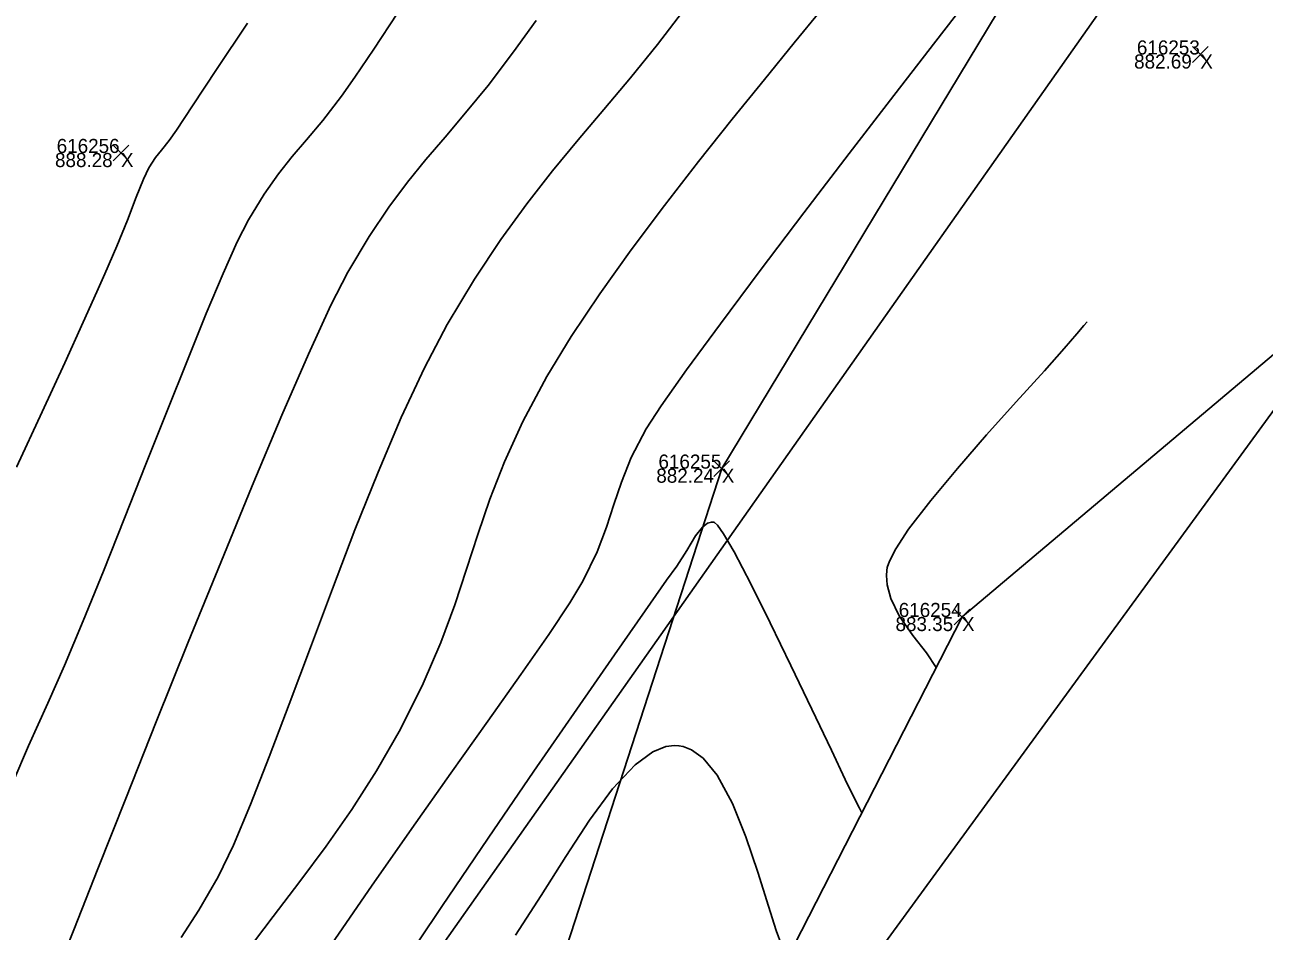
# Model space of a CAD drawing. Extents: x 1957117 to 1971063, y 701601 to 715861.
# Drawn here: x 1963795.31 to 1963826.08, y 707169.72 to 707192.23 of the extents above; entities that cross this region are included whole.
import ezdxf

# ---------------------------------------------------------------- set-up
doc = ezdxf.new("R2010")
doc.units = 0
for name, color, linetype in [('AP_X_Lights', 7, 'Continuous'), ('DT_X_Break_Line', 7, 'Continuous'), ('DT_X_Contour_Major', 7, 'Continuous'), ('DT_X_Contour_Minor', 7, 'Continuous'), ('DT_X_TIN_Hull', 7, 'Continuous'), ('GE_P_CL_50', 7, 'Continuous'), ('PM_P_Cells', 7, 'Continuous'), ('PV_P_Shoulder', 7, 'Continuous'), ('RS_Raster1', 7, 'Continuous'), ('RW_X_Esmt_RR', 7, 'Continuous'), ('SC_Scratch1', 7, 'Continuous'), ('SC_Shading5', 7, 'Continuous')]:
    doc.layers.add(name, color=color, linetype=linetype)

msp = doc.modelspace()

# ---------------------------------------------------------------- linework, layer by layer
at = {"layer": 'AP_X_Lights'}
for p, q in [((1963824.298, 707191.298), (1963824.686, 707191.688)), ((1963824.298, 707191.688), (1963824.686, 707191.298)), ((1963797.501, 707188.852), (1963797.889, 707189.242)), ((1963797.501, 707189.242), (1963797.889, 707188.852)), ((1963812.419, 707181.013), (1963812.807, 707181.403)), ((1963812.419, 707181.403), (1963812.807, 707181.013)), ((1963818.383, 707177.329), (1963818.771, 707177.719)), ((1963818.383, 707177.719), (1963818.771, 707177.329))]:
    msp.add_line(p, q, dxfattribs=at)
at = {"layer": 'DT_X_Break_Line'}
msp.add_lwpolyline([(1963899.517, 707277.373), (1963869.26, 707237.602), (1963831.235, 707203.335), (1963820.965, 707195.035), (1963812.613, 707181.208), (1963805.672, 707159.836), (1963786.526, 707112.387), (1963762.238, 707069.027), (1963734.112, 707027.99), (1963699.007, 706991.28), (1963670.32, 706952.909), (1963630.02, 706918.565), (1963614.237, 706899.512), (1963608.708, 706874.267)], dxfattribs=at)
at = {"layer": 'DT_X_Contour_Major'}
msp.add_lwpolyline([(1963811.719, 707192.656), (1963811.019, 707191.742), (1963810.343, 707190.91), (1963809.687, 707190.13), (1963809.044, 707189.37), (1963808.407, 707188.6), (1963807.77, 707187.787), (1963807.127, 707186.902), (1963806.471, 707185.914), (1963805.796, 707184.79), (1963805.229, 707183.713), (1963804.654, 707182.477), (1963804.078, 707181.122), (1963803.506, 707179.692), (1963802.944, 707178.227), (1963802.398, 707176.77), (1963801.874, 707175.363), (1963801.376, 707174.047), (1963800.912, 707172.864), (1963800.487, 707171.857), (1963800.106, 707171.068), (1963799.633, 707170.242), (1963799.187, 707169.566)], dxfattribs=at)
msp.add_lwpolyline([(1963811.719, 707192.656), (1963811.019, 707191.742), (1963810.343, 707190.91), (1963809.687, 707190.13), (1963809.044, 707189.37), (1963808.407, 707188.6), (1963807.77, 707187.787), (1963807.127, 707186.902), (1963806.471, 707185.914), (1963805.796, 707184.79), (1963805.229, 707183.713), (1963804.654, 707182.477), (1963804.078, 707181.122), (1963803.506, 707179.692), (1963802.944, 707178.227), (1963802.398, 707176.77), (1963801.874, 707175.363), (1963801.376, 707174.047), (1963800.912, 707172.864), (1963800.487, 707171.857), (1963800.106, 707171.068), (1963799.633, 707170.242), (1963799.187, 707169.566)], dxfattribs=at)
at = {"layer": 'DT_X_Contour_Minor'}
for points in [[(1963818.836, 707193.006), (1963817.923, 707191.824), (1963816.885, 707190.476), (1963815.776, 707189.031), (1963814.652, 707187.557), (1963813.568, 707186.125), (1963812.579, 707184.803), (1963811.74, 707183.662), (1963811.107, 707182.769), (1963810.734, 707182.195), (1963810.366, 707181.482), (1963810.119, 707180.873), (1963809.934, 707180.315), (1963809.752, 707179.755), (1963809.516, 707179.139), (1963809.166, 707178.413), (1963808.841, 707177.877), (1963808.315, 707177.092), (1963807.624, 707176.098), (1963806.804, 707174.937), (1963805.889, 707173.647), (1963804.915, 707172.269), (1963803.917, 707170.843), (1963802.931, 707169.409)], [(1963818.836, 707193.006), (1963817.923, 707191.824), (1963816.885, 707190.476), (1963815.776, 707189.031), (1963814.652, 707187.557), (1963813.568, 707186.125), (1963812.579, 707184.803), (1963811.74, 707183.662), (1963811.107, 707182.769), (1963810.734, 707182.195), (1963810.366, 707181.482), (1963810.119, 707180.873), (1963809.934, 707180.315), (1963809.752, 707179.755), (1963809.516, 707179.139), (1963809.166, 707178.413), (1963808.841, 707177.877), (1963808.315, 707177.092), (1963807.624, 707176.098), (1963806.804, 707174.937), (1963805.889, 707173.647), (1963804.915, 707172.269), (1963803.917, 707170.843), (1963802.931, 707169.409)], [(1963804.564, 707192.521), (1963803.971, 707191.627), (1963803.501, 707190.926), (1963803.171, 707190.456), (1963802.705, 707189.854), (1963802.306, 707189.377), (1963801.948, 707188.958), (1963801.605, 707188.53), (1963801.25, 707188.028), (1963800.858, 707187.385), (1963800.584, 707186.843), (1963800.231, 707186.052), (1963799.814, 707185.057), (1963799.346, 707183.905), (1963798.842, 707182.644), (1963798.317, 707181.319), (1963797.785, 707179.978), (1963797.261, 707178.666), (1963796.759, 707177.432), (1963796.294, 707176.322), (1963795.881, 707175.381), (1963795.404, 707174.321), (1963795.008, 707173.417)], [(1963804.564, 707192.521), (1963803.971, 707191.627), (1963803.501, 707190.926), (1963803.171, 707190.456), (1963802.705, 707189.854), (1963802.306, 707189.377), (1963801.948, 707188.958), (1963801.605, 707188.53), (1963801.25, 707188.028), (1963800.858, 707187.385), (1963800.584, 707186.843), (1963800.231, 707186.052), (1963799.814, 707185.057), (1963799.346, 707183.905), (1963798.842, 707182.644), (1963798.317, 707181.319), (1963797.785, 707179.978), (1963797.261, 707178.666), (1963796.759, 707177.432), (1963796.294, 707176.322), (1963795.881, 707175.381), (1963795.404, 707174.321), (1963795.008, 707173.417)], [(1963808.001, 707192.336), (1963807.445, 707191.556), (1963806.81, 707190.727), (1963806.248, 707190.04), (1963805.741, 707189.443), (1963805.268, 707188.888), (1963804.81, 707188.324), (1963804.347, 707187.703), (1963803.859, 707186.974), (1963803.327, 707186.088), (1963802.906, 707185.264), (1963802.351, 707184.055), (1963801.691, 707182.536), (1963800.956, 707180.785), (1963800.172, 707178.88), (1963799.368, 707176.899), (1963798.573, 707174.919), (1963797.815, 707173.017), (1963797.123, 707171.271), (1963796.524, 707169.758), (1963796.048, 707168.556)], [(1963808.001, 707192.336), (1963807.445, 707191.556), (1963806.81, 707190.727), (1963806.248, 707190.04), (1963805.741, 707189.443), (1963805.268, 707188.888), (1963804.81, 707188.324), (1963804.347, 707187.703), (1963803.859, 707186.974), (1963803.327, 707186.088), (1963802.906, 707185.264), (1963802.351, 707184.055), (1963801.691, 707182.536), (1963800.956, 707180.785), (1963800.172, 707178.88), (1963799.368, 707176.899), (1963798.573, 707174.919), (1963797.815, 707173.017), (1963797.123, 707171.271), (1963796.524, 707169.758), (1963796.048, 707168.556)], [(1963815.063, 707192.58), (1963814.411, 707191.782), (1963813.671, 707190.876), (1963812.87, 707189.885), (1963812.033, 707188.834), (1963811.189, 707187.746), (1963810.363, 707186.643), (1963809.583, 707185.552), (1963808.874, 707184.493), (1963808.265, 707183.493), (1963807.672, 707182.38), (1963807.214, 707181.378), (1963806.854, 707180.453), (1963806.554, 707179.574), (1963806.276, 707178.709), (1963805.983, 707177.825), (1963805.637, 707176.89), (1963805.201, 707175.873), (1963804.636, 707174.74), (1963804.044, 707173.704), (1963803.425, 707172.742), (1963802.787, 707171.832), (1963802.134, 707170.953), (1963801.472, 707170.084), (1963800.806, 707169.202)], [(1963815.063, 707192.58), (1963814.411, 707191.782), (1963813.671, 707190.876), (1963812.87, 707189.885), (1963812.033, 707188.834), (1963811.189, 707187.746), (1963810.363, 707186.643), (1963809.583, 707185.552), (1963808.874, 707184.493), (1963808.265, 707183.493), (1963807.672, 707182.38), (1963807.214, 707181.378), (1963806.854, 707180.453), (1963806.554, 707179.574), (1963806.276, 707178.709), (1963805.983, 707177.825), (1963805.637, 707176.89), (1963805.201, 707175.873), (1963804.636, 707174.74), (1963804.044, 707173.704), (1963803.425, 707172.742), (1963802.787, 707171.832), (1963802.134, 707170.953), (1963801.472, 707170.084), (1963800.806, 707169.202)], [(1963795.101, 707181.243), (1963795.742, 707182.622), (1963796.298, 707183.837), (1963796.754, 707184.844), (1963797.093, 707185.597), (1963797.297, 707186.049), (1963797.595, 707186.734), (1963797.855, 707187.38), (1963798.076, 707187.948), (1963798.255, 707188.395), (1963798.389, 707188.682), (1963798.553, 707188.934), (1963798.706, 707189.119), (1963798.896, 707189.356), (1963799.071, 707189.616), (1963799.472, 707190.222), (1963800.07, 707191.123), (1963800.834, 707192.267)], [(1963795.101, 707181.243), (1963795.742, 707182.622), (1963796.298, 707183.837), (1963796.754, 707184.844), (1963797.093, 707185.597), (1963797.297, 707186.049), (1963797.595, 707186.734), (1963797.855, 707187.38), (1963798.076, 707187.948), (1963798.255, 707188.395), (1963798.389, 707188.682), (1963798.553, 707188.934), (1963798.706, 707189.119), (1963798.896, 707189.356), (1963799.071, 707189.616), (1963799.472, 707190.222), (1963800.07, 707191.123), (1963800.834, 707192.267)], [(1963821.682, 707184.857), (1963821.605, 707184.762), (1963821.428, 707184.552), (1963821.114, 707184.191), (1963820.621, 707183.639), (1963819.925, 707182.868), (1963819.188, 707182.045), (1963818.462, 707181.215), (1963817.799, 707180.42), (1963817.251, 707179.703), (1963816.931, 707179.215), (1963816.777, 707178.914), (1963816.721, 707178.749), (1963816.709, 707178.678), (1963816.702, 707178.558), (1963816.719, 707178.323), (1963816.808, 707177.982), (1963817.018, 707177.552), (1963817.356, 707177.061), (1963817.694, 707176.63), (1963817.936, 707176.271)], [(1963821.682, 707184.857), (1963821.605, 707184.762), (1963821.428, 707184.552), (1963821.114, 707184.191), (1963820.621, 707183.639), (1963819.925, 707182.868), (1963819.188, 707182.045), (1963818.462, 707181.215), (1963817.799, 707180.42), (1963817.251, 707179.703), (1963816.931, 707179.215), (1963816.777, 707178.914), (1963816.721, 707178.749), (1963816.709, 707178.678), (1963816.702, 707178.558), (1963816.719, 707178.323), (1963816.808, 707177.982), (1963817.018, 707177.552), (1963817.356, 707177.061), (1963817.694, 707176.63), (1963817.936, 707176.271)], [(1963816.088, 707172.66), (1963816.031, 707172.773), (1963815.903, 707173.031), (1963815.679, 707173.491), (1963815.334, 707174.213), (1963814.847, 707175.236), (1963814.331, 707176.318), (1963813.816, 707177.381), (1963813.334, 707178.347), (1963812.918, 707179.138), (1963812.653, 707179.592), (1963812.505, 707179.802), (1963812.434, 707179.87), (1963812.408, 707179.881), (1963812.357, 707179.882), (1963812.262, 707179.856), (1963812.13, 707179.758), (1963811.964, 707179.539), (1963811.749, 707179.179), (1963811.496, 707178.79), (1963811.244, 707178.437), (1963810.711, 707177.679), (1963809.95, 707176.587), (1963809.012, 707175.235), (1963807.95, 707173.693), (1963806.816, 707172.035), (1963805.661, 707170.332), (1963804.538, 707168.656)], [(1963816.088, 707172.66), (1963816.031, 707172.773), (1963815.903, 707173.031), (1963815.679, 707173.491), (1963815.334, 707174.213), (1963814.847, 707175.236), (1963814.331, 707176.318), (1963813.816, 707177.381), (1963813.334, 707178.347), (1963812.918, 707179.138), (1963812.653, 707179.592), (1963812.505, 707179.802), (1963812.434, 707179.87), (1963812.408, 707179.881), (1963812.357, 707179.882), (1963812.262, 707179.856), (1963812.13, 707179.758), (1963811.964, 707179.539), (1963811.749, 707179.179), (1963811.496, 707178.79), (1963811.244, 707178.437), (1963810.711, 707177.679), (1963809.95, 707176.587), (1963809.012, 707175.235), (1963807.95, 707173.693), (1963806.816, 707172.035), (1963805.661, 707170.332), (1963804.538, 707168.656)], [(1963814.104, 707169.357), (1963813.965, 707169.741), (1963813.77, 707170.345), (1963813.506, 707171.191), (1963813.211, 707172.066), (1963812.877, 707172.894), (1963812.494, 707173.598), (1963812.148, 707174.02), (1963811.861, 707174.229), (1963811.657, 707174.307), (1963811.55, 707174.327), (1963811.442, 707174.332), (1963811.225, 707174.305), (1963810.899, 707174.176), (1963810.461, 707173.856), (1963809.903, 707173.254), (1963809.332, 707172.477), (1963808.742, 707171.578), (1963808.13, 707170.61), (1963807.491, 707169.624)], [(1963814.104, 707169.357), (1963813.965, 707169.741), (1963813.77, 707170.345), (1963813.506, 707171.191), (1963813.211, 707172.066), (1963812.877, 707172.894), (1963812.494, 707173.598), (1963812.148, 707174.02), (1963811.861, 707174.229), (1963811.657, 707174.307), (1963811.55, 707174.327), (1963811.442, 707174.332), (1963811.225, 707174.305), (1963810.899, 707174.176), (1963810.461, 707173.856), (1963809.903, 707173.254), (1963809.332, 707172.477), (1963808.742, 707171.578), (1963808.13, 707170.61), (1963807.491, 707169.624)]]:
    msp.add_lwpolyline(points, dxfattribs=at)
at = {"layer": 'DT_X_TIN_Hull'}
msp.add_lwpolyline([(1963607.929, 706812.91), (1963609.929, 706815.777), (1963611.206, 706818.197), (1963622.123, 706840.52), (1963633.199, 706863.325), (1963680.478, 706946.559), (1963706.364, 706985.922), (1963734.112, 707027.99), (1963762.238, 707069.027), (1963786.526, 707112.387), (1963809.22, 707159.242), (1963818.577, 707177.524), (1963880.643, 707229.839), (1963932.393, 707255.291), (1963979.319, 707289.756), (1964005.147, 707343.365)], dxfattribs=at)
at = {"layer": 'GE_P_CL_50'}
msp.add_lwpolyline([(1963809.22, 707159.242), (1963930.41, 707325.263), (1964096.946, 707583.449), (1964164.227, 707651.079), (1964201.876, 707617.583)], dxfattribs=at)
at = {"layer": 'PM_P_Cells'}
msp.add_arc((1963942.926, 707071.056), 195.362, 134.90885, 147.35579, dxfattribs=at)
at = {"layer": 'RW_X_Esmt_RR'}
msp.add_lwpolyline([(1963738.247, 707073.608), (1964602.591, 708301.271)], dxfattribs=at)
at = {"layer": 'SC_Shading5'}
for points in [[(1963589.678, 706586.994), (1963626.625, 706689.548), (1963651.76, 706746.832), (1963668.09, 706778.596), (1963682.768, 706805.402), (1963734.424, 706911.594), (1963826.849, 707116.717), (1963877.258, 707215.645), (1963964.981, 707354.472), (1964070.526, 707509.355), (1964132.574, 707601.994), (1964163.9, 707642.169), (1964191.2, 707685.167), (1964278.98, 707807.131), (1964326.11, 707874.364), (1964396.427, 707968.962), (1964508.519, 708133.679), (1964655.588, 708336.552), (1964745.319, 708429.172), (1964840.327, 708522.317), (1964988.178, 708660.245), (1965089.796, 708739.041), (1965251.743, 708835.216), (1965415.807, 708922.048), (1965866.2, 709149.38), (1966173.543, 709294.131), (1966283.627, 709338.196), (1966534.003, 709419.214), (1966689.084, 709471.266), (1967008.468, 709641.817), (1967166.677, 709750.124), (1967422.113, 709931.083), (1967818.707, 710198.831), (1968187.021, 710459.852), (1968360.589, 710592.493), (1968496.543, 710707.847), (1968606.427, 710809.378), (1968733.391, 710937.091), (1968807.28, 711025.4), (1968843.008, 711077.094), (1968863.233, 711106.099), (1968909.747, 711171.311), (1968974.133, 711279.559), (1969130.932, 711546.915), (1969247.433, 711744.686), (1969402.714, 712016.424), (1969505.287, 712191.789), (1969666.311, 712460.805), (1969771.586, 712639.896), (1969880.058, 712820.917), (1969964.994, 712955.706), (1969990.005, 713000.084), (1970030.065, 713068.479)], [(1963609.915, 706579.703), (1963646.615, 706681.572), (1963671.193, 706737.585), (1963687.092, 706768.511), (1963701.884, 706795.526), (1963753.906, 706902.469), (1963846.249, 707107.41), (1963895.973, 707204.994), (1963982.966, 707342.667), (1964088.35, 707497.312), (1964150.015, 707589.379), (1964181.502, 707629.761), (1964209.024, 707673.109), (1964296.517, 707794.674), (1964343.552, 707861.772), (1964413.958, 707956.489), (1964526.123, 708121.313), (1964672.104, 708322.686), (1964760.576, 708414.006), (1964855.195, 708506.77), (1965002.134, 708643.847), (1965101.925, 708721.226), (1965262.272, 708816.451), (1965425.685, 708902.939), (1965875.63, 709130.044), (1966182.13, 709274.398), (1966290.944, 709317.954), (1966540.737, 709398.785), (1966697.632, 709451.445), (1967019.644, 709623.399), (1967178.971, 709732.471), (1967434.35, 709913.39), (1967830.945, 710181.14), (1968199.774, 710442.525), (1968374.086, 710575.735), (1968510.806, 710691.739), (1968621.36, 710793.889), (1968749.296, 710922.58), (1968824.413, 711012.355), (1968860.678, 711064.827), (1968880.812, 711093.701), (1968927.778, 711159.547), (1968992.655, 711268.62), (1969149.476, 711536.015), (1969266.039, 711733.891), (1969421.336, 712005.657), (1969523.8, 712180.835), (1969684.812, 712449.831), (1969790.084, 712628.917), (1969898.385, 712809.653), (1969983.474, 712944.685), (1970008.657, 712989.367), (1970048.626, 713057.607)]]:
    msp.add_spline(points, degree=3, dxfattribs=at)

# ---------------------------------------------------------------- texts
at = {"layer": 'PV_P_Shoulder'}
for s, p in [('882.69', (1963822.85, 707191.143)), ('888.28', (1963796.058, 707188.697)), ('882.24', (1963810.987, 707180.858)), ('883.35', (1963816.926, 707177.174))]:
    msp.add_text(s, height=0.35, dxfattribs=at).set_placement(p)
at = {"layer": 'RS_Raster1'}
for s, p in [('616253', (1963822.919, 707191.493)), ('616256', (1963796.1, 707189.047)), ('616255', (1963811.04, 707181.208)), ('616254', (1963817.006, 707177.524))]:
    msp.add_text(s, height=0.35, dxfattribs=at).set_placement(p)
at = {"layer": 'SC_Scratch1'}
for p in [(1963824.492, 707191.143), (1963797.695, 707188.697), (1963812.613, 707180.858), (1963818.577, 707177.174)]:
    msp.add_text('X', height=0.35, dxfattribs=at).set_placement(p)

doc.saveas('drawing.dxf')
